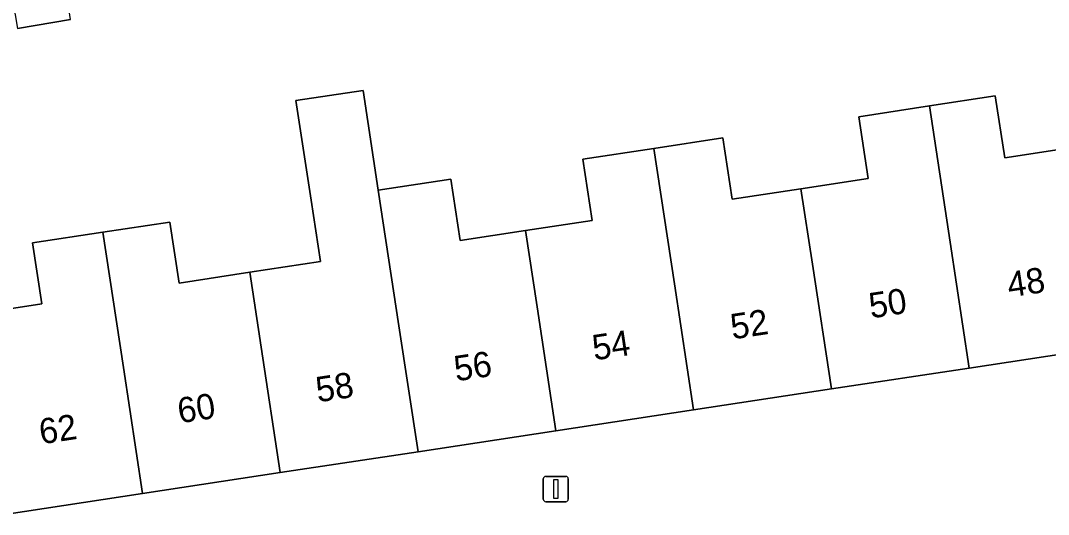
# Model space of a CAD drawing. Extents: x 159279 to 160377, y 384531 to 385888.
# Drawn here: x 159802.09 to 159842.72, y 384919.56 to 384939.08 of the extents above; entities that cross this region are included whole.
import ezdxf

# ---------------------------------------------------------------- set-up
doc = ezdxf.new("R2010")
doc.units = 0
for name, color, linetype in [('IMGEO_Erf', 7, 'Continuous'), ('IMGEO_Lichtmast', 7, 'Continuous'), ('IMGEO_Pand', 7, 'Continuous'), ('IMGEO_Pand_nummerreeks', 7, 'Continuous'), ('IMGEO_Voetpad_open', 7, 'Continuous')]:
    doc.layers.add(name, color=color, linetype=linetype)

msp = doc.modelspace()

# ---------------------------------------------------------------- linework, layer by layer
at = {"layer": 'IMGEO_Erf'}
for points in [[(159804.067, 384939.115), (159801.965, 384938.765)], [(159800.264, 384927.473), (159802.929, 384927.878), (159802.563, 384930.29), (159805.343, 384930.712), (159807.993, 384931.114), (159808.359, 384928.702), (159811.156, 384929.126), (159813.945, 384929.55), (159813.577, 384931.973), (159812.978, 384935.916), (159815.635, 384936.319), (159816.234, 384932.376), (159819.1, 384932.811), (159819.468, 384930.388), (159822.048, 384930.78), (159824.682, 384931.179), (159824.315, 384933.597), (159827.128, 384934.024), (159829.85, 384934.437), (159830.217, 384932.019), (159832.942, 384932.433), (159835.594, 384932.836), (159835.224, 384935.277), (159838.017, 384935.701), (159840.623, 384936.097), (159840.994, 384933.655), (159843.834, 384934.086)]]:
    msp.add_lwpolyline(points, dxfattribs=at)
at = {"layer": 'IMGEO_Lichtmast'}
for p, q in [((159822.754, 384920.16), (159822.754, 384920.96)), ((159822.754, 384920.96), (159822.754, 384920.16)), ((159822.854, 384921.06), (159823.644, 384921.06)), ((159823.644, 384921.06), (159822.854, 384921.06)), ((159823.744, 384920.96), (159823.744, 384920.16)), ((159823.744, 384920.16), (159823.744, 384920.96)), ((159823.644, 384920.06), (159822.854, 384920.06)), ((159822.854, 384920.06), (159823.644, 384920.06))]:
    msp.add_line(p, q, dxfattribs=at)
msp.add_lwpolyline([(159823.174, 384920.935), (159823.324, 384920.935), (159823.324, 384920.185), (159823.174, 384920.185), (159823.174, 384920.935)], dxfattribs=at)
for centre, start, end in [((159822.854, 384920.96), 90, 180), ((159822.854, 384920.96), 90, 180), ((159823.644, 384920.96), 0, 90), ((159823.644, 384920.96), 360, 90), ((159822.854, 384920.16), 180, 270), ((159822.854, 384920.16), 180, 270), ((159823.644, 384920.16), 270, 0), ((159823.644, 384920.16), 270, 0)]:
    msp.add_arc(centre, 0.1, start, end, dxfattribs=at)
at = {"layer": 'IMGEO_Pand'}
for points in [[(159803.595, 384942.22), (159801.449, 384941.863), (159801.965, 384938.765), (159804.067, 384939.115)], [(159817.804, 384922.036), (159817.048, 384927.014), (159816.234, 384932.376), (159815.635, 384936.319), (159812.978, 384935.916), (159813.577, 384931.973), (159813.945, 384929.55), (159811.156, 384929.126), (159811.606, 384926.164), (159812.358, 384921.21)], [(159845.037, 384926.17), (159844.303, 384931.002), (159843.834, 384934.086), (159840.994, 384933.655), (159840.623, 384936.097), (159838.017, 384935.701), (159838.834, 384930.322), (159839.59, 384925.343)], [(159839.59, 384925.343), (159838.834, 384930.322), (159838.017, 384935.701), (159835.224, 384935.277), (159835.594, 384932.836), (159832.942, 384932.433), (159833.395, 384929.448), (159834.144, 384924.516)], [(159834.144, 384924.516), (159833.395, 384929.448), (159832.942, 384932.433), (159830.217, 384932.019), (159829.85, 384934.437), (159827.128, 384934.024), (159827.941, 384928.668), (159828.697, 384923.69)], [(159828.697, 384923.69), (159827.941, 384928.668), (159827.128, 384934.024), (159824.315, 384933.597), (159824.682, 384931.179), (159822.048, 384930.78), (159822.507, 384927.761), (159823.251, 384922.863)], [(159823.251, 384922.863), (159822.507, 384927.761), (159822.048, 384930.78), (159819.468, 384930.388), (159819.1, 384932.811), (159816.234, 384932.376), (159817.048, 384927.014), (159817.804, 384922.036)], [(159812.358, 384921.21), (159811.606, 384926.164), (159811.156, 384929.126), (159808.359, 384928.702), (159807.993, 384931.114), (159805.343, 384930.712), (159806.156, 384925.36), (159806.911, 384920.383)], [(159806.911, 384920.383), (159806.156, 384925.36), (159805.343, 384930.712), (159802.563, 384930.29), (159802.929, 384927.878), (159800.264, 384927.473), (159800.721, 384924.461), (159801.465, 384919.556)]]:
    msp.add_lwpolyline(points, close=True, dxfattribs=at)
at = {"layer": 'IMGEO_Voetpad_open'}
msp.add_lwpolyline([(159890.902, 384930.474), (159890.552, 384932.824), (159879.76, 384931.218), (159877.354, 384930.862), (159875.655, 384930.611), (159866.089, 384929.196), (159865.855, 384930.774), (159863.387, 384930.409), (159863.621, 384928.831), (159863.406, 384928.799), (159863.195, 384928.768), (159863.172, 384928.922), (159861.497, 384928.668), (159855.929, 384927.823), (159850.483, 384926.996), (159845.037, 384926.17), (159839.59, 384925.343), (159834.144, 384924.516), (159828.697, 384923.69), (159823.251, 384922.863), (159817.804, 384922.036), (159812.358, 384921.21), (159806.911, 384920.383), (159801.465, 384919.556)], dxfattribs=at)

# ---------------------------------------------------------------- texts
at = {"layer": 'IMGEO_Pand_nummerreeks'}
for s, p in [('48', (159841.173, 384928.132)), ('50', (159835.707, 384927.303)), ('52', (159830.234, 384926.472)), ('54', (159824.771, 384925.643)), ('56', (159819.305, 384924.814)), ('58', (159813.842, 384923.984)), ('60', (159808.375, 384923.154)), ('62', (159802.903, 384922.324))]:
    msp.add_text(s, height=1, rotation=8.6305, dxfattribs=at).set_placement(p)

doc.saveas('drawing.dxf')
